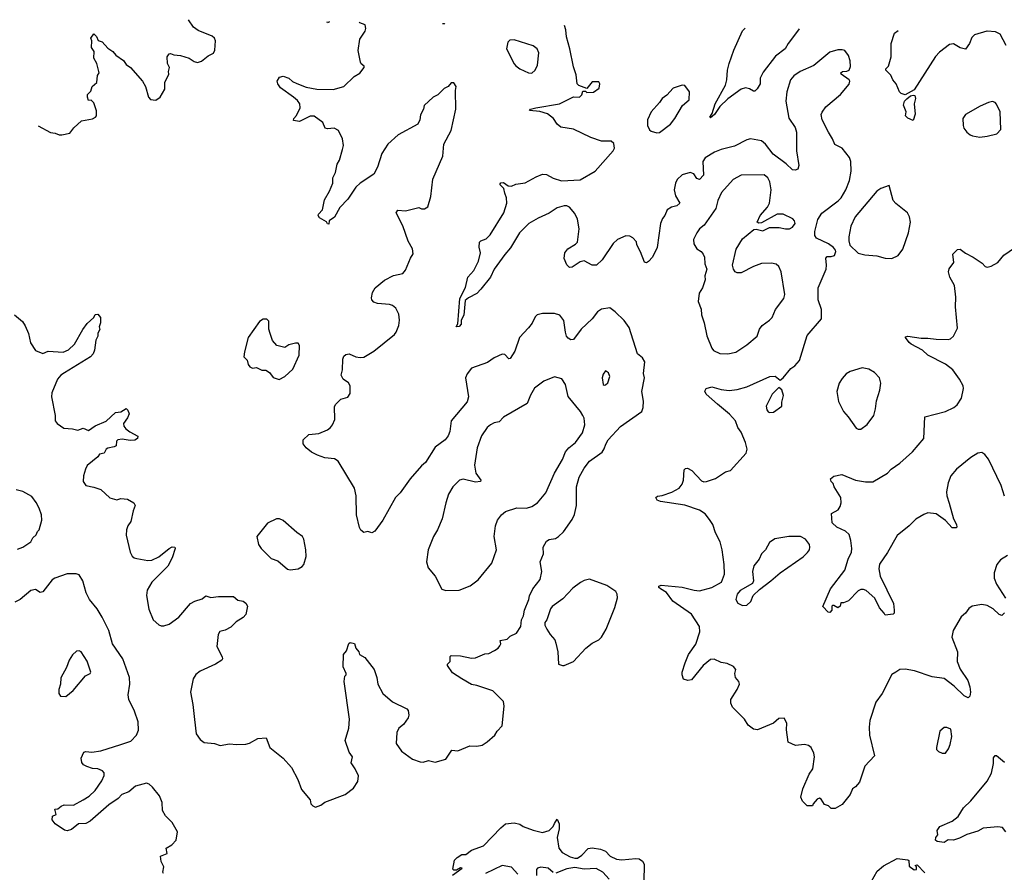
# Model space of a CAD drawing. Extents: x 1550320 to 1685906, y 509093 to 640511.
# Tile 486 of 532: x 1613882 to 1621213, y 634165 to 640511. Entities that reach past the tile are written whole.
import ezdxf

# ---------------------------------------------------------------- set-up
doc = ezdxf.new("R2010")
doc.units = 0

msp = doc.modelspace()

# ---------------------------------------------------------------- linework, layer by layer
at = {"layer": '0CON20XD'}
for points in [[(1613843.8, 638315), (1613903.9, 638263.9), (1613923.6, 638233.6), (1613948.8, 638175), (1613963.3, 638105), (1613998.8, 638048.8), (1614055, 638026.7), (1614095, 638043.3), (1614205, 638036), (1614245, 638052.9), (1614289.2, 638095), (1614351.2, 638205), (1614385, 638250), (1614433.3, 638295), (1614445, 638317.5), (1614465, 638320), (1614482.5, 638295), (1614482.5, 638255), (1614472.5, 638225), (1614477.5, 638205), (1614463, 638177), (1614463.3, 638155), (1614448.8, 638125), (1614439.3, 638050.7), (1614430, 638025), (1614408.8, 638001.2), (1614216.3, 637883.7), (1614189.2, 637865), (1614162.9, 637835), (1614121.9, 637735), (1614120, 637705), (1614145.8, 637565), (1614145.8, 637525), (1614162, 637505), (1614211.4, 637471.4), (1614275, 637467.1), (1614315, 637456.5), (1614355, 637472), (1614395, 637454), (1614445, 637488.8), (1614525, 637523.8), (1614595, 637586.7), (1614635, 637592.5), (1614675, 637617.5), (1614687.5, 637605), (1614697, 637577), (1614685, 637547.5), (1614653.8, 637505), (1614656.7, 637485), (1614672.5, 637465), (1614702.7, 637442.7), (1614761.7, 637411.7), (1614760, 637395), (1614739.3, 637380.7), (1614705, 637378.8), (1614645, 637390), (1614613.3, 637385), (1614602.5, 637375), (1614599.7, 637340.3), (1614585, 637330.8), (1614537.3, 637322.7), (1614526.7, 637315), (1614510, 637285), (1614475, 637277.5), (1614463, 637257), (1614385, 637193.3), (1614371.2, 637165), (1614357, 637117), (1614353.8, 637075), (1614373.3, 637045), (1614435, 637032), (1614485, 637013.3), (1614553, 636953), (1614605, 636937.5), (1614635, 636946.7), (1614685, 636943.3), (1614732.5, 636915), (1614742.5, 636895), (1614726.7, 636855), (1614710, 636775), (1614686.7, 636745), (1614676.7, 636715), (1614674, 636675), (1614705, 636547.5), (1614718.8, 636518.8), (1614735, 636506.2), (1614755, 636501.2), (1614835, 636486), (1614865, 636488.6), (1614918, 636512), (1614995, 636576), (1615016.7, 636586.7), (1615037.5, 636585), (1615040, 636575), (1615017.5, 636505), (1614985, 636443.3), (1614865.7, 636324.3), (1614832, 636265), (1614826, 636225), (1614843.6, 636123.6), (1614876, 636045), (1614918, 636008), (1614935, 635998.8), (1614955, 635998.8), (1614995, 636011.2), (1615065.7, 636064.3), (1615155, 636166.7), (1615185, 636183.3), (1615240.7, 636199.3), (1615267, 636223), (1615305, 636210), (1615361.2, 636218.8), (1615475, 636217.5), (1615505, 636190), (1615545, 636182.5), (1615565, 636167.5), (1615577.1, 636147.1), (1615565.8, 636085), (1615545, 636061.2), (1615495, 636030), (1615455, 635990), (1615411.7, 635968.3), (1615372.7, 635957.3), (1615358.8, 635935), (1615348.8, 635845), (1615389.5, 635769.5), (1615392.5, 635755), (1615387.5, 635745), (1615340, 635715), (1615225, 635662.5), (1615193.8, 635636.2), (1615174.6, 635605.4), (1615154.6, 635505), (1615172.1, 635415), (1615182.6, 635302.6), (1615195.4, 635195.4), (1615225, 635154.2), (1615255, 635130.6), (1615333, 635123), (1615375, 635109.2), (1615445, 635122), (1615496.1, 635116.1), (1615565, 635118.8), (1615593.6, 635126.4), (1615655, 635160), (1615716, 635166), (1615744.4, 635094.4), (1615845, 635014), (1615906, 634945), (1615954, 634855), (1615981.3, 634781.3), (1616043.8, 634705), (1616050, 634675), (1616065, 634658.8), (1616085, 634648.8), (1616125, 634663.8), (1616154.1, 634685.9), (1616305, 634744), (1616367.9, 634792.1), (1616399.5, 634840.5), (1616403.6, 634883.6), (1616380, 634935), (1616350.5, 634980.5), (1616361.2, 635025), (1616335, 635060), (1616306.4, 635146.4), (1616332.7, 635237.3), (1616338, 635305), (1616297.5, 635585), (1616302.5, 635625), (1616312.5, 635635), (1616313.3, 635645), (1616290, 635695), (1616293.3, 635785), (1616315.9, 635814.1), (1616331.7, 635868.3), (1616343.3, 635876.7), (1616375, 635867.5), (1616384.1, 635834.1), (1616406.2, 635805), (1616412.5, 635785), (1616452.5, 635765), (1616522.5, 635675), (1616541.2, 635615), (1616548, 635565), (1616586.7, 635495), (1616657.5, 635435), (1616765, 635382.5), (1616775, 635370), (1616780, 635335), (1616773.3, 635315), (1616738.8, 635265), (1616705, 635238.8), (1616690, 635205), (1616684.4, 635124.4), (1616725, 635067.5), (1616807.9, 635007.9), (1616865, 634986.2), (1616885, 634984), (1616925, 634996), (1616975, 634983.8), (1617054.1, 635005.9), (1617100, 635075), (1617145, 635070), (1617233.6, 635106.4), (1617285, 635103.3), (1617325, 635111.2), (1617363.3, 635135), (1617418.8, 635185), (1617436.7, 635215), (1617473.8, 635255), (1617489.3, 635400.7), (1617485, 635436), (1617404.6, 635514.6), (1617285, 635555.6), (1617245, 635562.9), (1617175, 635604), (1617105, 635650), (1617067.5, 635705), (1617067.5, 635715), (1617087.5, 635735), (1617088.3, 635771.7), (1617095, 635777.5), (1617163.9, 635776.1), (1617245, 635760), (1617275, 635761.2), (1617345, 635790), (1617375, 635792.5), (1617417.5, 635815), (1617445, 635832.5), (1617458.3, 635851.7), (1617463.3, 635865), (1617460.7, 635889.3), (1617510.7, 635899.3), (1617535, 635922.5), (1617580, 635945), (1617612.5, 635995), (1617617.5, 636045), (1617632.5, 636075), (1617640, 636115), (1617673.3, 636195), (1617678.3, 636221.7), (1617703.3, 636275), (1617756.2, 636345), (1617770, 636405), (1617758, 636475), (1617781.2, 636535), (1617778.8, 636585), (1617805, 636630), (1617825, 636641.2), (1617870.5, 636649.5), (1617895, 636663.3), (1617930.3, 636699.7), (1617995, 636791.2), (1618012.4, 636827.6), (1618026.9, 636895), (1618028.1, 637035), (1618048.9, 637105), (1618085, 637172), (1618125.8, 637225), (1618218.3, 637291.7), (1618235, 637316.7), (1618247.4, 637352.6), (1618263.1, 637385), (1618355, 637482.5), (1618513.8, 637596.2), (1618523.8, 637625), (1618527.1, 637672.9), (1618514.4, 637745), (1618533.3, 637845), (1618526.7, 637876.7), (1618537.5, 637965), (1618520, 637995), (1618481.9, 638025), (1618419.7, 638219.7), (1618381.7, 638271.7), (1618315, 638336.2), (1618275, 638366.2), (1618215, 638355.8), (1618185, 638336), (1618144.2, 638285), (1618063.3, 638206.7), (1618005, 638130.8), (1617985, 638128.6), (1617965, 638141.4), (1617954.4, 638155), (1617945.6, 638185), (1617932.4, 638272.4), (1617905, 638312), (1617865, 638324), (1617775, 638323.8), (1617736.1, 638313.9), (1617719.5, 638300.5), (1617696.6, 638253.4), (1617671.3, 638218.7), (1617602.5, 638145), (1617568.5, 638045), (1617535, 637990), (1617525, 637987.5), (1617495, 638018.8), (1617475, 638022), (1617415, 637994), (1617365, 637959.2), (1617245, 637917.5), (1617212.9, 637875), (1617201.4, 637845), (1617223.1, 637705), (1617213.6, 637666.4), (1617093.8, 637525), (1617086, 637445), (1617073.3, 637415), (1617050, 637385), (1616975, 637328.8), (1616903.3, 637215), (1616875, 637191.2), (1616788.8, 637095), (1616715, 636990), (1616681.2, 636955), (1616586.2, 636785), (1616526.7, 636705), (1616505, 636692.5), (1616475, 636702.5), (1616444.1, 636694.1), (1616422.7, 636712.7), (1616412.7, 636732.7), (1616390.8, 636825), (1616388.3, 636968.3), (1616375.8, 637025), (1616253.1, 637225), (1616225, 637243.6), (1616155, 637250.8), (1616099.1, 637269.1), (1616055, 637292.5), (1616013.8, 637325), (1615993.8, 637355), (1615993.8, 637385), (1616035, 637423.3), (1616109.5, 637430.5), (1616175, 637458.8), (1616196.7, 637475), (1616210, 637495), (1616228, 637535), (1616227, 637633), (1616235, 637650), (1616273.8, 637686.2), (1616325, 637702.5), (1616341.7, 637728.3), (1616342.5, 637785), (1616329.3, 637809.3), (1616290, 637835), (1616276.2, 637865), (1616285.7, 637905), (1616288, 637985), (1616295, 638006.7), (1616310.5, 638019.5), (1616335, 638023.3), (1616385, 638001.2), (1616416.1, 637996.1), (1616445, 638000), (1616520, 638045), (1616672.1, 638167.9), (1616685.6, 638184.4), (1616705.7, 638235), (1616710, 638275), (1616705, 638320), (1616683, 638363), (1616656.7, 638385), (1616635, 638392.5), (1616545, 638398), (1616517.7, 638407.7), (1616503.3, 638425), (1616500.5, 638440.5), (1616508.8, 638481.2), (1616530, 638515), (1616597.3, 638572.7), (1616665, 638607.5), (1616735, 638621.2), (1616755, 638646.7), (1616793, 638737), (1616811.2, 638768.8), (1616808, 638805), (1616773.8, 638863.8), (1616735, 638976.7), (1616686.2, 639075), (1616696.7, 639093.3), (1616755, 639088.6), (1616853.8, 639113.8), (1616875, 639103.3), (1616895, 639103.3), (1616920.7, 639119.3), (1616944.2, 639195), (1616958.6, 639325), (1617031.9, 639495), (1617040.8, 639585), (1617094.4, 639685.6), (1617130.6, 639845), (1617126.7, 639985), (1617132.5, 640015), (1617115, 640042.5), (1617095, 640042.5), (1617072.5, 640015), (1617041.7, 639998.3), (1616995, 639953.3), (1616960, 639935), (1616893.3, 639873.3), (1616888.8, 639845), (1616867.3, 639802.7), (1616861.9, 639765), (1616845.4, 639734.6), (1616701.2, 639655), (1616622, 639585), (1616577.5, 639515), (1616545.5, 639414.5), (1616519.1, 639360.9), (1616416.2, 639295), (1616385, 639265.8), (1616324.6, 639175.4), (1616266, 639114), (1616225, 639041.2), (1616187.5, 639015), (1616185, 638990), (1616175, 638992.5), (1616167, 639007), (1616115, 639036.7), (1616103.8, 639055), (1616106.7, 639065), (1616136.2, 639095), (1616150.5, 639169.5), (1616188, 639235), (1616213.8, 639295), (1616213.3, 639335), (1616233.8, 639375), (1616246.7, 639435), (1616263.3, 639465), (1616286.7, 639545), (1616293.3, 639575), (1616286.7, 639625), (1616255, 639687.5), (1616223, 639703), (1616175, 639700), (1616157.5, 639705), (1616140, 639745), (1616074.2, 639794.2), (1616045, 639792.9), (1615965, 639753.8), (1615921.7, 639761.7), (1615923.3, 639775), (1615942.5, 639797.5), (1615969.2, 639855), (1615967.5, 639885), (1615949.8, 639909.8), (1615920, 639935), (1615825, 640003.3), (1615803.3, 640035), (1615800, 640055), (1615817, 640083), (1615845, 640090), (1615885, 640076), (1615912.4, 640052.4), (1615945, 640035.7), (1616015, 640009.5), (1616094.6, 639994.6), (1616215, 639992.3), (1616295, 640013.1), (1616371.7, 640088.3), (1616415, 640113.8), (1616447.5, 640155), (1616446.1, 640166.1), (1616425, 640182.5), (1616418.8, 640195), (1616402.3, 640282.3), (1616414.2, 640365.8), (1616453.3, 640425), (1616458.8, 640445), (1616455, 640472.5), (1616415, 640487.5), (1616413, 640492.2)], [(1614018.9, 639721.8), (1614112.3, 639672.3), (1614146.4, 639666.4), (1614175, 639653.8), (1614195, 639653.3), (1614255, 639667.5), (1614285, 639707.5), (1614341.7, 639758.3), (1614425, 639773.8), (1614447.5, 639785), (1614453, 639797), (1614453, 639833), (1614433.6, 639893.6), (1614415, 639912.5), (1614395, 639910), (1614386.7, 639935), (1614387.5, 639955), (1614410.7, 639979.3), (1614421.2, 640015), (1614456.7, 640045), (1614461.2, 640095), (1614472.5, 640115), (1614456.7, 640185), (1614434, 640225), (1614436.7, 640275), (1614417.5, 640305), (1614420, 640355), (1614412.5, 640375), (1614433, 640407), (1614455, 640387.5), (1614467, 640357), (1614495.8, 640345.8), (1614538.3, 640298.3), (1614576.7, 640275), (1614598, 640248), (1614655, 640207.5), (1614675, 640177.5), (1614707.5, 640155), (1614797.5, 640055), (1614817.5, 640015), (1614840, 639935), (1614855, 639917.5), (1614895, 639912.5), (1614927.5, 639935), (1614962.5, 639995), (1614963.3, 640045), (1614992.5, 640105), (1614991.2, 640125), (1614997.5, 640155), (1614982.5, 640185), (1614980, 640235), (1614995, 640256.7), (1615005, 640260), (1615030.7, 640250.7), (1615080, 640245), (1615143.9, 640223.9), (1615180.5, 640200.5), (1615205, 640193.8), (1615235, 640203.3), (1615285, 640243.3), (1615325, 640263.3), (1615335.9, 640284.1), (1615338.8, 640355), (1615332.5, 640375), (1615315, 640388.8), (1615210.3, 640430.3), (1615176.1, 640456.1), (1615138.6, 640511.4)], [(1616187.7, 640495.6), (1616175, 640487.5), (1616170.8, 640495.9)], [(1617047.7, 640482.7), (1617045, 640480), (1617031.7, 640481.7), (1617030.6, 640482.9)], [(1619795, 635052.5), (1619776.2, 635095), (1619755, 635110), (1619725, 635116), (1619659.3, 635109.3), (1619605, 635132.5), (1619592.5, 635225), (1619593.8, 635275), (1619575, 635312.5), (1619535, 635310), (1619494.2, 635275.8), (1619375, 635224.3), (1619345, 635230.5), (1619305, 635260.9), (1619278.9, 635305), (1619190, 635395), (1619176.5, 635425), (1619178.3, 635451.7), (1619225, 635526.2), (1619240.8, 635565), (1619236.7, 635585), (1619212, 635615), (1619208, 635645), (1619213.3, 635675), (1619197.3, 635697.3), (1619149.7, 635719.7), (1619105, 635726), (1619052.3, 635752.3), (1619025, 635748.6), (1618970, 635705), (1618885, 635597.5), (1618856.4, 635593.6), (1618825, 635602.5), (1618813.9, 635633.9), (1618813.8, 635655), (1618836, 635724), (1618861.2, 635785), (1618915.8, 635864.2), (1618946, 635955), (1618944.4, 635995), (1618885, 636087.1), (1618745, 636182.5), (1618698.7, 636248.7), (1618652.5, 636275), (1618640, 636285), (1618640, 636295), (1618658.8, 636301.2), (1618815, 636287.5), (1618905, 636264.5), (1618945, 636260.9), (1619035, 636284.2), (1619106.7, 636325), (1619128.8, 636385), (1619127.1, 636455), (1619113.3, 636565), (1619097.3, 636625), (1619063, 636693), (1619042.5, 636755), (1619018.3, 636791.7), (1618985, 636834.4), (1618945, 636861.1), (1618835, 636897.5), (1618652.5, 636925), (1618627.5, 636935), (1618617.5, 636955), (1618630, 636965), (1618665, 636968.6), (1618736.7, 636995), (1618791.2, 637025), (1618813.8, 637055), (1618823.8, 637085), (1618830, 637160), (1618838.3, 637171.7), (1618855, 637172), (1618886.7, 637155), (1618957.9, 637077.9), (1618975, 637071.4), (1618996.8, 637073.2), (1619062.7, 637097.3), (1619137.5, 637145), (1619175, 637156.7), (1619291.2, 637285), (1619298, 637315), (1619286, 637365), (1619255, 637441.2), (1619229.4, 637475), (1619211.4, 637525), (1619168.1, 637575), (1619078.9, 637648.9), (1618993.3, 637725), (1618984.4, 637745.6), (1618994.6, 637765.4), (1619035, 637778.5), (1619105, 637757.5), (1619165, 637750.6), (1619225, 637757.5), (1619295, 637778.8), (1619466.4, 637856.4), (1619507, 637857), (1619545, 637827.5), (1619567.5, 637845), (1619623.3, 637915), (1619654.2, 637935.8), (1619688, 637975), (1619745, 638161.2), (1619852, 638285), (1619852.9, 638355), (1619826.6, 638425), (1619827.1, 638515), (1619885.7, 638655), (1619889.2, 638685), (1619884.1, 638735.9), (1619895, 638748), (1619925, 638748.8), (1619950, 638755), (1619960, 638785), (1619956.1, 638796.1), (1619942.5, 638815), (1619904.1, 638844.1), (1619815, 638886.2), (1619802.5, 638905), (1619802.9, 638935), (1619825.4, 639024.6), (1619855, 639071.2), (1619976.6, 639163.4), (1619997.5, 639185), (1620034.5, 639245.5), (1620060, 639315), (1620073.6, 639385), (1620070.4, 639455), (1620059.5, 639485), (1620005.5, 639555), (1619951.7, 639581.7), (1619934.4, 639625), (1619903.1, 639673.1), (1619858, 639765), (1619850, 639805), (1619855.9, 639824.1), (1619885, 639863.3), (1619994.4, 639955.6), (1620058.7, 640031.3), (1620064.2, 640055), (1620057.1, 640065), (1619999.1, 640105), (1619996.4, 640115), (1620008, 640125), (1620040.6, 640129.4), (1620058.8, 640135), (1620067.3, 640162.7), (1620065.8, 640205), (1620052, 640245), (1620025, 640281.2), (1620005, 640288), (1619975, 640288), (1619915, 640270), (1619795, 640170), (1619693.8, 640125), (1619645, 640092.9), (1619621.9, 640065), (1619594.4, 639975), (1619586.9, 639905), (1619609.7, 639779.7), (1619655, 639710), (1619666.9, 639675), (1619665.5, 639535), (1619684.2, 639425), (1619675, 639400), (1619655, 639391.2), (1619635, 639394), (1619588.1, 639438.1), (1619491.7, 639511.7), (1619434.4, 639585), (1619405, 639608.6), (1619324.2, 639624.2), (1619295, 639617.1), (1619205, 639569.5), (1619104.3, 639545.7), (1619055, 639526), (1618985, 639483.8), (1618969.2, 639455), (1618973.5, 639355), (1618945, 639322.9), (1618925, 639328.8), (1618902, 639365), (1618875, 639374.4), (1618815, 639356), (1618778.7, 639321.3), (1618765.6, 639295), (1618755.8, 639244.2), (1618765, 639200), (1618798, 639145), (1618775, 639125.7), (1618735, 639115.8), (1618704, 639095), (1618686, 639055), (1618667.6, 639032.4), (1618654.4, 638995), (1618629.2, 638815), (1618592.9, 638745), (1618565, 638711.2), (1618548.3, 638701.7), (1618535, 638707.5), (1618504.2, 638784.2), (1618476.2, 638835), (1618475, 638857.5), (1618448.6, 638888.6), (1618425, 638901.2), (1618395, 638903.8), (1618334.2, 638875.8), (1618300, 638845), (1618220, 638725), (1618175.9, 638684.1), (1618145, 638683.8), (1618085, 638716), (1618055, 638708), (1617995, 638670), (1617975, 638666.2), (1617955.8, 638685.8), (1617936.2, 638735), (1617942, 638775), (1617963.2, 638806.8), (1618020.3, 638839.7), (1618034.2, 638855.8), (1618047.1, 638955), (1618034.2, 639025.8), (1618015, 639070), (1617975, 639116.5), (1617955, 639126.2), (1617935, 639126.2), (1617885, 639110), (1617825, 639070.7), (1617741.4, 639035), (1617671.9, 638995), (1617603.9, 638926.1), (1617537.6, 638812.4), (1617495, 638763.1), (1617414.3, 638655), (1617388.1, 638595), (1617315, 638506.7), (1617285, 638473.3), (1617225, 638442), (1617199.5, 638420.5), (1617188.6, 638311.4), (1617170, 638275), (1617170, 638245), (1617155, 638227.5), (1617132.5, 638225), (1617143.3, 638246.7), (1617160, 638435), (1617201.7, 638518.3), (1617219.2, 638595), (1617264.4, 638645.6), (1617299.4, 638715), (1617312.5, 638775), (1617302.3, 638817.7), (1617306.7, 638855), (1617315, 638866.2), (1617355, 638881.2), (1617385, 638908.8), (1617486.7, 639075), (1617509.4, 639145), (1617507.8, 639185), (1617495, 639220), (1617486.7, 639255), (1617456.7, 639285), (1617463.9, 639296.1), (1617485, 639298.8), (1617520, 639275), (1617545, 639273.3), (1617575, 639286.2), (1617645, 639296.7), (1617727.3, 639342.7), (1617775, 639361.2), (1617805, 639358), (1617855, 639330.8), (1617915, 639311.5), (1618055, 639319.6), (1618167.5, 639385), (1618300, 639535), (1618310, 639555), (1618305, 639590), (1618285, 639607.5), (1618215, 639606.2), (1618134.4, 639634.4), (1618005, 639696), (1617911.7, 639711.7), (1617885, 639733.8), (1617855.8, 639775), (1617811.5, 639811.5), (1617755, 639828.1), (1617677.5, 639835), (1617684.2, 639845.8), (1617725.7, 639855.7), (1617902.5, 639885), (1618005, 639937.5), (1618050, 639935), (1618067, 639953), (1618075, 639980), (1618095, 639980), (1618105, 639970), (1618155, 639972.5), (1618197, 640003), (1618202.5, 640035), (1618195, 640050), (1618145, 640050), (1618105, 640000), (1618045, 640022.5), (1618033.9, 640033.9), (1618025, 640100), (1618005, 640160), (1617979.2, 640295), (1617954.3, 640385), (1617948.6, 640435), (1617937.6, 640469.2)], [(1619685, 640442.9), (1619680.8, 640435), (1619604.6, 640335.4), (1619582.7, 640295), (1619510.1, 640239.9), (1619417.9, 640122.1), (1619395.8, 640075), (1619394.3, 640035), (1619372.2, 639997.8), (1619355, 639980), (1619345, 639978.8), (1619315, 639995.8), (1619286.4, 640003.6), (1619255, 639993.8), (1619155, 639921.2), (1619095, 639864.2), (1619055, 639806), (1619025, 639780), (1619020, 639785), (1619037.1, 639812.9), (1619061.3, 639885), (1619136.7, 640025), (1619147.1, 640065), (1619151.2, 640135), (1619164, 640185), (1619198.5, 640285), (1619265, 640428.1), (1619284.1, 640449)], [(1621228.3, 640318.3), (1621182.6, 640402.6), (1621147.9, 640422.1), (1621085, 640426), (1621082.6, 640426), (1620992.2, 640397.8), (1620971.3, 640378.7), (1620954, 640335), (1620925, 640292.5), (1620885, 640301.2), (1620835, 640332.5), (1620805, 640325.8), (1620731.4, 640268.6), (1620701.9, 640238.1), (1620541.2, 639988.8), (1620475, 639953.3), (1620445, 639962.5), (1620432.5, 639975), (1620407.5, 640035), (1620383.3, 640065), (1620367.5, 640097.5), (1620330, 640135), (1620330, 640145), (1620350, 640165), (1620370, 640235), (1620370, 640335), (1620395, 640410), (1620424, 640431.8)], [(1617695, 640112.5), (1617721.2, 640135), (1617736.8, 640173.2), (1617747.5, 640265), (1617735.8, 640295.8), (1617705, 640316), (1617565, 640361.2), (1617531.7, 640358.3), (1617516.4, 640343.6), (1617506.2, 640295), (1617565, 640183.8), (1617576.8, 640166.8), (1617605, 640146), (1617670, 640115), (1617695, 640112.5)], [(1618625, 639668.6), (1618645, 639671.5), (1618727.5, 639735), (1618759.1, 639775), (1618817.8, 639872.2), (1618867.5, 639915), (1618868.8, 639975), (1618835, 640021.2), (1618815, 640023.8), (1618747.7, 640002.3), (1618700, 639950), (1618665, 639926), (1618646, 639895), (1618584.2, 639825), (1618556, 639765), (1618556, 639725), (1618571.9, 639691.9), (1618582.9, 639682.9), (1618625, 639668.6)], [(1620535, 639760), (1620495, 639777.5), (1620477.5, 639795), (1620482.5, 639825), (1620462.5, 639875), (1620471.2, 639905), (1620487.3, 639922.7), (1620515, 639943.8), (1620535, 639948.8), (1620546.1, 639946.1), (1620551.2, 639925), (1620542.5, 639885), (1620550.7, 639809.3), (1620535, 639760)], [(1621032.3, 639637.7), (1621085, 639643.8), (1621157.7, 639662.3), (1621186.7, 639695), (1621182, 639825), (1621155, 639883.3), (1621145, 639896.2), (1621125, 639902), (1621095, 639895.6), (1621032.4, 639867.6), (1620923.3, 639805), (1620903.9, 639776.1), (1620905.8, 639725), (1620912.9, 639705), (1620935, 639674), (1620958.8, 639655), (1620975.8, 639645.8), (1621032.3, 639637.7)], [(1619155, 638024.3), (1619215, 638037.5), (1619295, 638091.9), (1619372.5, 638155), (1619391.1, 638208.9), (1619409.4, 638235), (1619465.4, 638274.6), (1619484.3, 638295), (1619509.5, 638355), (1619571.4, 638435), (1619578.6, 638465), (1619551.1, 638635), (1619535.4, 638675.4), (1619515, 638690.8), (1619478.7, 638698.7), (1619405, 638697.1), (1619344.8, 638675.2), (1619255, 638627.5), (1619225, 638626.7), (1619210, 638635), (1619196.7, 638655), (1619188.6, 638685), (1619217, 638803), (1619265, 638880), (1619349.3, 638950.7), (1619365, 638953.3), (1619415, 638940), (1619465.7, 638964.3), (1619537.5, 638965), (1619585, 638953.5), (1619615, 638955.8), (1619635, 638966.2), (1619655.8, 638995), (1619652, 639015), (1619639.3, 639029.3), (1619567.5, 639065), (1619522, 639065), (1619405, 639000), (1619385, 638996.7), (1619373.3, 639005), (1619395, 639054.3), (1619450.7, 639115), (1619465.5, 639145), (1619476.5, 639245), (1619466.7, 639305), (1619453.1, 639335), (1619425, 639355.5), (1619255, 639354.2), (1619195, 639320.8), (1619107.1, 639225), (1619080.6, 639165), (1619064.2, 639105), (1618977.9, 638982.1), (1618945, 638953.8), (1618924.3, 638925.7), (1618898.8, 638875), (1618902.7, 638842.7), (1618923.8, 638805), (1618955.8, 638785.8), (1618972, 638765), (1618981.2, 638745), (1618984.2, 638695), (1618998.8, 638655), (1618984, 638605), (1618986.2, 638575), (1618966, 638515), (1618941.4, 638475), (1618934, 638415), (1618955.7, 638355.7), (1618958.6, 638315), (1618979.4, 638255), (1618998.7, 638158.7), (1619035.8, 638065.8), (1619048.8, 638048.8), (1619095.8, 638025.8), (1619155, 638024.3)], [(1620375, 638733.8), (1620423, 638757), (1620457.5, 638802.5), (1620499.4, 638925), (1620514.2, 639005), (1620506.9, 639045), (1620493.4, 639073.4), (1620405, 639143.3), (1620386.2, 639165), (1620355, 639277.5), (1620295, 639255.8), (1620265, 639235.8), (1620101.9, 639045), (1620071.4, 638975), (1620056.2, 638895), (1620056.4, 638866.4), (1620063.9, 638833.9), (1620125, 638773.3), (1620175, 638760), (1620265, 638754.3), (1620325, 638737.5), (1620375, 638733.8)], [(1621214.1, 636964.1), (1621188.8, 637045), (1621095, 637240), (1621067.1, 637275), (1621045, 637290.6), (1621015, 637284.5), (1620965, 637251.5), (1620856.5, 637165), (1620814.6, 637115), (1620796.2, 637065), (1620783.7, 636996.3), (1620786.4, 636966.4), (1620803.3, 636913.3), (1620836, 636795), (1620856.7, 636755), (1620860, 636735), (1620855, 636730), (1620825, 636730), (1620774.3, 636784.3), (1620705, 636833.3), (1620645, 636840), (1620615, 636828.8), (1620555.7, 636794.3), (1620505.3, 636744.7), (1620415, 636670.8), (1620344, 636546), (1620285, 636457.5), (1620278.2, 636425), (1620289.4, 636369.4), (1620387.1, 636165), (1620393.3, 636115), (1620392.5, 636095), (1620385, 636087.5), (1620325, 636080), (1620320, 636095), (1620285, 636132.5), (1620250, 636205), (1620185, 636263.3), (1620165, 636271.2), (1620145, 636271.2), (1620125, 636260), (1620053.6, 636186.4), (1620015, 636170), (1619995, 636170), (1619990, 636145), (1619975, 636132.5), (1619945, 636150), (1619935, 636150), (1619930, 636145), (1619930, 636115), (1619915, 636100), (1619901.7, 636101.7), (1619862.5, 636142.5), (1619920, 636275), (1620026.4, 636413.6), (1620051.4, 636495), (1620075, 636547.5), (1620078.6, 636575), (1620071.2, 636635), (1620058.3, 636678.3), (1620030, 636705), (1619967.5, 636735), (1619932.5, 636765), (1619927.5, 636835), (1619975.9, 636864.1), (1619991.7, 636888.3), (1619998.6, 636915), (1619995.9, 636955.9), (1619946.2, 637035), (1619938.3, 637058.3), (1619923.3, 637075), (1619920, 637095), (1619945, 637112.5), (1620003, 637127), (1620105, 637083.8), (1620180.3, 637070.3), (1620235, 637072), (1620343.3, 637135), (1620370, 637165), (1620435, 637211.2), (1620530, 637295), (1620613.3, 637395), (1620622.5, 637555), (1620775, 637593.8), (1620836.7, 637625), (1620861.2, 637645), (1620893.8, 637695), (1620909.2, 637765), (1620905.8, 637785), (1620878.9, 637835), (1620830.6, 637905), (1620775, 637946.9), (1620644.6, 638014.6), (1620605, 638050.8), (1620520, 638095), (1620505, 638107.5), (1620477.5, 638145), (1620478.3, 638151.7), (1620493.9, 638156.1), (1620595, 638140), (1620645, 638141.4), (1620705, 638133.1), (1620795, 638131.2), (1620813.6, 638136.4), (1620834.1, 638155.9), (1620863.6, 638216.4), (1620850, 638375), (1620852, 638445), (1620842.7, 638532.7), (1620808.5, 638595), (1620798.6, 638635), (1620803.2, 638656.8), (1620836.7, 638705), (1620830, 638765), (1620865, 638800), (1620885, 638802.5), (1620925, 638773.8), (1620982.5, 638745), (1621048.3, 638698.3), (1621070, 638675), (1621085, 638670), (1621115, 638677.5), (1621166.1, 638703.9), (1621210.5, 638759.5), (1621322.5, 638835)], [(1615815, 637833.3), (1615855.6, 637854.4), (1615915, 637911.2), (1615964, 638015), (1615966.4, 638086.4), (1615955, 638102.5), (1615935, 638103.3), (1615885, 638090), (1615855, 638071.2), (1615796.2, 638086.2), (1615763.9, 638123.9), (1615746.2, 638175), (1615737, 638207), (1615737.5, 638267.5), (1615721.7, 638281.7), (1615695, 638282.5), (1615667.5, 638265), (1615583.3, 638145), (1615555, 638040), (1615550.7, 638000.7), (1615576.1, 637976.1), (1615583.3, 637945), (1615595, 637927.5), (1615615, 637917.5), (1615645, 637922.5), (1615685, 637903.3), (1615715, 637902.5), (1615742.5, 637885), (1615769.3, 637849.3), (1615815, 637833.3)], [(1620125, 637462.5), (1620145, 637464.3), (1620192.7, 637497.3), (1620241.5, 637565), (1620254.5, 637615), (1620260.5, 637675), (1620285.5, 637755), (1620293.5, 637805), (1620283.5, 637845), (1620245.7, 637885), (1620205, 637911.1), (1620155, 637919.5), (1620066.2, 637893.8), (1620035.4, 637874.6), (1620005, 637840.8), (1619983.5, 637805), (1619965.4, 637745), (1619978.7, 637668.7), (1620015.4, 637595.4), (1620051.9, 637555), (1620111.3, 637471.3), (1620125, 637462.5)], [(1617055, 636262.5), (1617155, 636264.4), (1617235, 636297.5), (1617295, 636342), (1617398, 636465), (1617432.5, 636565), (1617414.4, 636665), (1617424.2, 636745), (1617440.8, 636785), (1617468.8, 636825), (1617499.7, 636850.3), (1617583, 636877), (1617654.4, 636875.6), (1617695, 636888.6), (1617738, 636915), (1617800.7, 636989.3), (1617863.8, 637136.2), (1617923.5, 637236.5), (1617944.8, 637295.2), (1617971.1, 637325), (1618020.6, 637365), (1618072.6, 637437.4), (1618090, 637495), (1618086, 637545), (1618075, 637566.2), (1618058.6, 637595), (1617966.9, 637706.9), (1617945, 637796.7), (1617917.7, 637837.7), (1617865, 637853.3), (1617785, 637820), (1617715, 637768.8), (1617685, 637716.7), (1617660, 637655), (1617485, 637552), (1617452.5, 637517.5), (1617415, 637510), (1617386.7, 637495), (1617363.6, 637476.4), (1617321.4, 637415), (1617288.5, 637325), (1617269.1, 637195), (1617278.9, 637135), (1617316, 637085), (1617312.5, 637075), (1617275, 637069.5), (1617185, 637090.8), (1617155.7, 637084.3), (1617106.7, 637035), (1617075, 636980), (1617054, 636915), (1617028.8, 636795), (1616994, 636715), (1616964, 636665), (1616923.8, 636565), (1616911.2, 636475), (1616922.3, 636432.3), (1616975, 636370), (1617025, 636273.3), (1617055, 636262.5)], [(1618235, 637790), (1618245, 637793.3), (1618260.8, 637809.2), (1618275.8, 637855), (1618265, 637882.5), (1618245, 637897.5), (1618226.7, 637873.3), (1618218.8, 637845), (1618226.4, 637796.4), (1618235, 637790)], [(1619465, 637586.7), (1619495, 637590), (1619556.2, 637635), (1619556.7, 637665), (1619568.8, 637715), (1619556.1, 637756.1), (1619535, 637772.5), (1619484, 637725), (1619439.2, 637635), (1619445, 637607.5), (1619455, 637592.5), (1619465, 637586.7)], [(1613865, 636569.2), (1613904.4, 636585.6), (1613964.2, 636625.8), (1613978.8, 636655), (1614004.1, 636675.9), (1614015, 636702.5), (1614027.5, 636715), (1614047.5, 636785), (1614044.3, 636825), (1614026.9, 636875), (1614005, 636918), (1613971.5, 636961.5), (1613905, 636999.2), (1613855, 637012.9)], [(1615895, 636417.5), (1615955, 636423.3), (1615985, 636440), (1615996.7, 636455), (1616014, 636515), (1616012.5, 636565), (1615997.1, 636645), (1615987.5, 636665), (1615944.4, 636694.4), (1615845, 636782.5), (1615816.4, 636796.4), (1615793, 636797), (1615726.4, 636763.6), (1615647.5, 636665), (1615660, 636605), (1615680, 636575), (1615755, 636500.8), (1615805, 636482.5), (1615875, 636421.2), (1615895, 636417.5)], [(1619265, 636151.2), (1619295, 636153.3), (1619325, 636180), (1619343.6, 636226.4), (1619390.5, 636269.5), (1619475, 636333.3), (1619543.8, 636395), (1619715, 636514), (1619748.8, 636545), (1619763.8, 636565), (1619766.2, 636585), (1619762, 636605), (1619734, 636645), (1619695, 636664.4), (1619610, 636665), (1619505, 636647.1), (1619465, 636620.8), (1619435, 636566.2), (1619406, 636535), (1619388, 636495), (1619347.5, 636445), (1619338.8, 636405), (1619346.7, 636335), (1619337.5, 636315), (1619247, 636263), (1619223.3, 636235), (1619213.3, 636195), (1619228.3, 636168.3), (1619265, 636151.2)], [(1621236.6, 636523.4), (1621185, 636490), (1621156.7, 636455), (1621138.5, 636395), (1621137.1, 636355), (1621155, 636308.8), (1621222, 636205)], [(1614952, 634155), (1614948, 634165), (1614954, 634205), (1614935.9, 634245.9), (1614930, 634285), (1614980, 634305), (1614973.8, 634345), (1615015, 634370), (1615046.1, 634403.9), (1615056.7, 634465), (1615016.2, 634535), (1614968.8, 634585), (1614944.2, 634624.2), (1614942, 634685), (1614922, 634735), (1614869.7, 634799.7), (1614845, 634821.2), (1614825, 634827.5), (1614745, 634805.6), (1614693.8, 634765), (1614642.5, 634745), (1614615.7, 634715), (1614545, 634667.5), (1614405.5, 634544.5), (1614375, 634529.2), (1614320, 634525), (1614267.3, 634482.7), (1614235.5, 634474.5), (1614215, 634478.9), (1614146.2, 634525), (1614123.8, 634555), (1614127, 634583), (1614152.5, 634595), (1614142.5, 634635), (1614165, 634637.5), (1614191.7, 634658.3), (1614213.9, 634666.1), (1614282.5, 634665), (1614355, 634703.1), (1614398.5, 634731.5), (1614445, 634774.3), (1614493.1, 634845), (1614510, 634885), (1614510, 634905), (1614499.7, 634919.7), (1614465, 634935.8), (1614425, 634938.8), (1614382.3, 634952.3), (1614357.5, 634965), (1614345, 634982.5), (1614338.8, 635015), (1614360.5, 635059.5), (1614375, 635063.3), (1614418, 635058), (1614485, 635068.6), (1614635, 635116), (1614708.3, 635141.7), (1614751.2, 635185), (1614767.3, 635222.7), (1614762.9, 635285), (1614736.7, 635365), (1614695, 635450), (1614688.7, 635485), (1614702.4, 635565), (1614700.6, 635615), (1614650.7, 635755), (1614573.8, 635865), (1614544.7, 635965), (1614495.8, 636065), (1614458, 636125), (1614400.9, 636195), (1614376.5, 636245), (1614352.2, 636335), (1614325, 636378), (1614303.6, 636386.4), (1614235, 636386), (1614142.5, 636355), (1614125, 636342.5), (1614055, 636252.5), (1614035, 636247.5), (1613998.8, 636268.8), (1613965, 636262), (1613885, 636196), (1613845, 636176.2)], [(1617923.9, 635703.9), (1617935, 635704), (1618005, 635733.3), (1618097, 635833), (1618145, 635870.8), (1618193.3, 635895), (1618213.8, 635915), (1618249.2, 635975), (1618314.3, 636135), (1618332.7, 636207.3), (1618330.8, 636235), (1618320, 636255), (1618255, 636300), (1618125, 636346.4), (1618085, 636338.2), (1618057, 636323), (1618000.4, 636279.6), (1617925, 636200.5), (1617847.3, 636142.7), (1617833.8, 636125), (1617805.9, 636044.1), (1617793.3, 636025), (1617793.3, 636005), (1617806.7, 635975), (1617831.2, 635935), (1617866.7, 635895), (1617875, 635870), (1617888.8, 635805), (1617893.3, 635715), (1617923.9, 635703.9)], [(1621215, 636097.5), (1621195, 636077.5), (1621175, 636083.3), (1621130, 636125), (1621085, 636150.6), (1621045, 636157.5), (1620975, 636145.8), (1620950.3, 636129.7), (1620925, 636093.3), (1620893.2, 636066.8), (1620832.9, 635965), (1620822.9, 635915), (1620864.2, 635805), (1620861.5, 635735), (1620885, 635676), (1620942.2, 635592.2), (1620957.3, 635545), (1620961.4, 635505), (1620956, 635475), (1620945, 635463.3), (1620915, 635478.1), (1620839.4, 635549.4), (1620765, 635607.8), (1620675, 635619.2), (1620544.5, 635664.5), (1620475, 635675.8), (1620435, 635673.8), (1620406.7, 635655), (1620375, 635636.2), (1620303.7, 635496.3), (1620257.8, 635432.2), (1620211.5, 635295), (1620206.4, 635245), (1620209.5, 635185), (1620247, 635033), (1620174.6, 634955.4), (1620136.2, 634835), (1620105, 634800), (1620082.5, 634785), (1620066.2, 634745), (1620005, 634668.8), (1619955, 634640), (1619925, 634640), (1619905, 634660), (1619875, 634670), (1619849.3, 634709.3), (1619837, 634717), (1619820.7, 634709.3), (1619790, 634675), (1619785, 634660), (1619745, 634660), (1619710, 634695), (1619697.5, 634725), (1619713.8, 634785), (1619760.8, 634895), (1619788.6, 634935), (1619799.2, 635025), (1619795, 635052.5)], [(1614225, 635473.8), (1614281.2, 635518.8), (1614372.3, 635627.7), (1614406.1, 635643.9), (1614412.5, 635655), (1614385, 635737.5), (1614340, 635805), (1614325, 635813.3), (1614305, 635810), (1614275, 635782.5), (1614250, 635745), (1614229.5, 635690.5), (1614187.3, 635612.7), (1614186.2, 635565), (1614173.8, 635525), (1614172.5, 635495), (1614186.4, 635476.4), (1614225, 635473.8)], [(1620750.7, 635050.7), (1620775, 635052.5), (1620797, 635083), (1620810, 635115), (1620823.8, 635175), (1620815, 635230), (1620785, 635242.5), (1620765, 635242.5), (1620734.1, 635215.9), (1620707.5, 635095), (1620708.3, 635078.3), (1620723, 635063), (1620750.7, 635050.7)], [(1621225.7, 634465), (1621198.9, 634498.9), (1621165, 634504.5), (1621055, 634493.1), (1621015, 634471.4), (1620935, 634446), (1620880.5, 634419.5), (1620835, 634403.3), (1620795, 634406.7), (1620765, 634387.5), (1620713, 634393), (1620700, 634405), (1620702.5, 634425), (1620717.5, 634445), (1620713.3, 634475), (1620733.3, 634505), (1620825.7, 634544.3), (1620869.5, 634580.5), (1620908.8, 634645), (1620965, 634696.7), (1621085.6, 634844.4), (1621117.3, 634902.7), (1621133.8, 634975), (1621132.9, 635017.1), (1621145, 635033.8), (1621155, 635033.8), (1621215, 634984)], [(1617105, 634144), (1617177.5, 634195), (1617165, 634197.5), (1617135, 634180), (1617115, 634180), (1617108.3, 634188.3), (1617120, 634255), (1617140, 634275), (1617175, 634297.5), (1617205, 634297.5), (1617245, 634330), (1617335, 634362.5), (1617465, 634496.2), (1617500, 634525), (1617565, 634532.5), (1617605, 634522.5), (1617630, 634505), (1617705, 634478.8), (1617775, 634461.2), (1617825, 634476.7), (1617853.4, 634506.6), (1617865, 634528.8), (1617885, 634560), (1617899.2, 634525), (1617897.9, 634487.9), (1617884.4, 634425), (1617895.5, 634345.5), (1617921.1, 634311.1), (1617980.5, 634280.5), (1618015, 634269.5), (1618035, 634270.5), (1618067.2, 634292.8), (1618115, 634343.1), (1618145, 634347.5), (1618206.9, 634336.9), (1618243, 634323), (1618278.9, 634285), (1618325, 634263.2), (1618365, 634257.8), (1618468.7, 634268.7), (1618494.3, 634264.3), (1618518.9, 634248.9), (1618531.4, 634225), (1618530.5, 634095)], [(1620200, 634055), (1620267, 634173), (1620315, 634212.5), (1620415, 634267.5), (1620495, 634257.5), (1620501.7, 634251.7), (1620505, 634210), (1620543, 634183), (1620560, 634185), (1620560, 634205), (1620550, 634215), (1620565, 634220), (1620621.7, 634161.7)], [(1617591.1, 634151.1), (1617545, 634203.3), (1617475, 634216.7), (1617350, 634155)], [(1617853.3, 634163.3), (1617817.5, 634195), (1617763, 634203), (1617737.5, 634195), (1617730, 634185), (1617729.3, 634140.7)], [(1618271.2, 634115), (1618225, 634166), (1618175, 634192.5), (1618085, 634188.8), (1618015, 634200), (1617955, 634190.8), (1617875, 634158)]]:
    msp.add_lwpolyline(points, dxfattribs=at)

doc.saveas('drawing.dxf')
